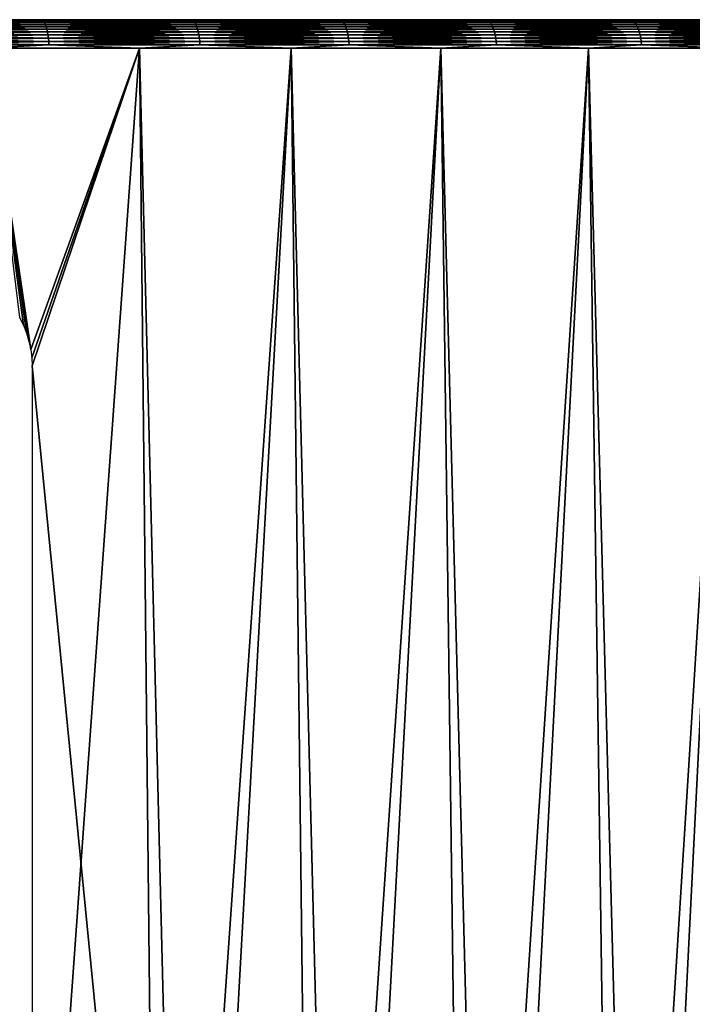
# Model space of a CAD drawing. Header units: millimetres. Extents: x -46 to 46, y -9 to 3208.
# Tile 310 of 401: x 12.38 to 19.21, y 1 to 11. Entities that reach past the tile are written whole.
import ezdxf

# ---------------------------------------------------------------- set-up
doc = ezdxf.new("R2010")
doc.units = ezdxf.units.MM
doc.header["$LTSCALE"] = 65.185185
for name, color, linetype in [('3', 7, 'CONTINUOUS'), ('4', 7, 'CONTINUOUS'), ('5', 7, 'CONTINUOUS'), ('6', 7, 'CONTINUOUS')]:
    doc.layers.add(name, color=color, linetype=linetype)

msp = doc.modelspace()

# ---------------------------------------------------------------- linework, layer by layer
at = {"layer": '3', "color": 7, "linetype": 'CONTINUOUS'}
for points in [[(13.599, 10.71, -42.906), (12.221, -8.483, -44.015), (12.041, 10.71, -43.369), (13.599, 10.71, -42.906)], [(13.802, -8.483, -43.545), (12.221, -8.483, -44.015), (13.599, 10.71, -42.906), (13.802, -8.483, -43.545)], [(15.14, 10.71, -42.388), (13.802, -8.483, -43.545), (13.599, 10.71, -42.906), (15.14, 10.71, -42.388)], [(15.365, -8.483, -43.019), (13.802, -8.483, -43.545), (15.14, 10.71, -42.388), (15.365, -8.483, -43.019)], [(16.66, 10.71, -41.813), (15.365, -8.483, -43.019), (15.14, 10.71, -42.388), (16.66, 10.71, -41.813)], [(16.908, -8.483, -42.436), (15.365, -8.483, -43.019), (16.66, 10.71, -41.813), (16.908, -8.483, -42.436)], [(18.159, 10.71, -41.185), (16.908, -8.483, -42.436), (16.66, 10.71, -41.813), (18.159, 10.71, -41.185)], [(18.429, -8.483, -41.798), (16.908, -8.483, -42.436), (18.159, 10.71, -41.185), (18.429, -8.483, -41.798)], [(19.634, 10.71, -40.502), (18.429, -8.483, -41.798), (18.159, 10.71, -41.185), (19.634, 10.71, -40.502)], [(19.926, -8.483, -41.105), (18.429, -8.483, -41.798), (19.634, 10.71, -40.502), (19.926, -8.483, -41.105)]]:
    msp.add_3dface(points, dxfattribs=at)
at = {"layer": '4', "color": 7, "linetype": 'CONTINUOUS'}
for points in [[(13.599, 10.71, 42.906), (12.041, 10.71, 43.369), (12.495, 7.652, 43.352), (13.599, 10.71, 42.906)], [(12.495, 7.652, 43.352), (12.041, 10.71, 43.369), (12.477, 7.736, 43.354), (12.495, 7.652, 43.352)], [(12.477, 7.736, 43.354), (12.041, 10.71, 43.369), (12.452, 7.819, 43.359), (12.477, 7.736, 43.354)], [(12.452, 7.819, 43.359), (12.041, 10.71, 43.369), (12.42, 7.898, 43.365), (12.452, 7.819, 43.359)], [(12.42, 7.898, 43.365), (12.041, 10.71, 43.369), (12.381, 7.975, 43.373), (12.42, 7.898, 43.365)], [(12.506, 7.567, 43.352), (13.599, 10.71, 42.906), (12.495, 7.652, 43.352), (12.506, 7.567, 43.352)], [(12.509, 7.483, 43.354), (13.599, 10.71, 42.906), (12.506, 7.567, 43.352), (12.509, 7.483, 43.354)], [(14.077, -8.483, 43.457), (13.599, 10.71, 42.906), (12.509, 7.483, 43.354), (14.077, -8.483, 43.457)], [(15.14, 10.71, 42.388), (13.599, 10.71, 42.906), (14.077, -8.483, 43.457), (15.14, 10.71, 42.388)], [(15.629, -8.483, 42.924), (15.14, 10.71, 42.388), (14.077, -8.483, 43.457), (15.629, -8.483, 42.924)], [(16.66, 10.71, 41.813), (15.14, 10.71, 42.388), (15.629, -8.483, 42.924), (16.66, 10.71, 41.813)], [(17.16, -8.483, 42.335), (16.66, 10.71, 41.813), (15.629, -8.483, 42.924), (17.16, -8.483, 42.335)], [(18.159, 10.71, 41.185), (16.66, 10.71, 41.813), (17.16, -8.483, 42.335), (18.159, 10.71, 41.185)], [(18.67, -8.483, 41.691), (18.159, 10.71, 41.185), (17.16, -8.483, 42.335), (18.67, -8.483, 41.691)], [(19.634, 10.71, 40.502), (18.159, 10.71, 41.185), (18.67, -8.483, 41.691), (19.634, 10.71, 40.502)], [(20.155, -8.483, 40.993), (19.634, 10.71, 40.502), (18.67, -8.483, 41.691), (20.155, -8.483, 40.993)], [(12.508, -0.724, 43.653), (14.077, -8.483, 43.457), (12.509, 7.483, 43.354), (12.508, -0.724, 43.653)]]:
    msp.add_3dface(points, dxfattribs=at)
at = {"layer": '5', "color": 7, "linetype": 'CONTINUOUS'}
for points in [[(12.606, 10.998, 42.933), (11.961, 11, 43.081), (11.066, 10.998, 43.355), (12.606, 10.998, 42.933)], [(13.509, 11, 42.621), (11.961, 11, 43.081), (12.606, 10.998, 42.933), (13.509, 11, 42.621)], [(14.131, 10.998, 42.455), (13.509, 11, 42.621), (12.606, 10.998, 42.933), (14.131, 10.998, 42.455)], [(15.039, 11, 42.105), (13.509, 11, 42.621), (14.131, 10.998, 42.455), (15.039, 11, 42.105)], [(15.637, 10.998, 41.924), (15.039, 11, 42.105), (14.131, 10.998, 42.455), (15.637, 10.998, 41.924)], [(16.549, 11, 41.535), (15.039, 11, 42.105), (15.637, 10.998, 41.924), (16.549, 11, 41.535)], [(17.123, 10.998, 41.339), (16.549, 11, 41.535), (15.637, 10.998, 41.924), (17.123, 10.998, 41.339)], [(18.038, 11, 40.91), (16.549, 11, 41.535), (17.123, 10.998, 41.339), (18.038, 11, 40.91)], [(18.588, 10.998, 40.702), (18.038, 11, 40.91), (17.123, 10.998, 41.339), (18.588, 10.998, 40.702)], [(19.503, 11, 40.232), (18.038, 11, 40.91), (18.588, 10.998, 40.702), (19.503, 11, 40.232)], [(20.029, 10.998, 40.012), (19.503, 11, 40.232), (18.588, 10.998, 40.702), (20.029, 10.998, 40.012)], [(12.606, 10.998, 42.933), (11.066, 10.998, 43.355), (12.616, 10.992, 42.966), (12.606, 10.998, 42.933)], [(12.616, 10.992, 42.966), (11.066, 10.998, 43.355), (11.074, 10.992, 43.389), (12.616, 10.992, 42.966)], [(12.616, 10.992, 42.966), (11.074, 10.992, 43.389), (12.626, 10.981, 42.999), (12.616, 10.992, 42.966)], [(12.626, 10.981, 42.999), (11.074, 10.992, 43.389), (11.083, 10.981, 43.422), (12.626, 10.981, 42.999)], [(12.626, 10.981, 42.999), (11.083, 10.981, 43.422), (12.635, 10.967, 43.03), (12.626, 10.981, 42.999)], [(12.635, 10.967, 43.03), (11.083, 10.981, 43.422), (11.091, 10.967, 43.454), (12.635, 10.967, 43.03)], [(12.635, 10.967, 43.03), (11.091, 10.967, 43.454), (12.643, 10.949, 43.059), (12.635, 10.967, 43.03)], [(12.643, 10.949, 43.059), (11.091, 10.967, 43.454), (11.098, 10.949, 43.483), (12.643, 10.949, 43.059)], [(12.643, 10.949, 43.059), (11.098, 10.949, 43.483), (12.651, 10.928, 43.086), (12.643, 10.949, 43.059)], [(12.651, 10.928, 43.086), (11.098, 10.949, 43.483), (11.105, 10.928, 43.511), (12.651, 10.928, 43.086)], [(12.651, 10.928, 43.086), (11.105, 10.928, 43.511), (12.659, 10.903, 43.111), (12.651, 10.928, 43.086)], [(12.659, 10.903, 43.111), (11.105, 10.928, 43.511), (11.112, 10.903, 43.535), (12.659, 10.903, 43.111)], [(12.659, 10.903, 43.111), (11.112, 10.903, 43.535), (12.665, 10.876, 43.132), (12.659, 10.903, 43.111)], [(12.665, 10.876, 43.132), (11.112, 10.903, 43.535), (11.117, 10.876, 43.557), (12.665, 10.876, 43.132)], [(14.131, 10.998, 42.455), (12.606, 10.998, 42.933), (14.142, 10.992, 42.489), (14.131, 10.998, 42.455)], [(14.142, 10.992, 42.489), (12.606, 10.998, 42.933), (12.616, 10.992, 42.966), (14.142, 10.992, 42.489)], [(14.142, 10.992, 42.489), (12.616, 10.992, 42.966), (14.152, 10.981, 42.521), (14.142, 10.992, 42.489)], [(14.152, 10.981, 42.521), (12.616, 10.992, 42.966), (12.626, 10.981, 42.999), (14.152, 10.981, 42.521)], [(14.152, 10.981, 42.521), (12.626, 10.981, 42.999), (14.163, 10.967, 42.552), (14.152, 10.981, 42.521)], [(14.163, 10.967, 42.552), (12.626, 10.981, 42.999), (12.635, 10.967, 43.03), (14.163, 10.967, 42.552)], [(14.163, 10.967, 42.552), (12.635, 10.967, 43.03), (14.172, 10.949, 42.581), (14.163, 10.967, 42.552)], [(14.172, 10.949, 42.581), (12.635, 10.967, 43.03), (12.643, 10.949, 43.059), (14.172, 10.949, 42.581)], [(14.172, 10.949, 42.581), (12.643, 10.949, 43.059), (14.181, 10.928, 42.607), (14.172, 10.949, 42.581)], [(14.181, 10.928, 42.607), (12.643, 10.949, 43.059), (12.651, 10.928, 43.086), (14.181, 10.928, 42.607)], [(14.181, 10.928, 42.607), (12.651, 10.928, 43.086), (14.189, 10.903, 42.632), (14.181, 10.928, 42.607)], [(14.189, 10.903, 42.632), (12.651, 10.928, 43.086), (12.659, 10.903, 43.111), (14.189, 10.903, 42.632)], [(14.189, 10.903, 42.632), (12.659, 10.903, 43.111), (14.196, 10.876, 42.653), (14.189, 10.903, 42.632)], [(14.196, 10.876, 42.653), (12.659, 10.903, 43.111), (12.665, 10.876, 43.132), (14.196, 10.876, 42.653)], [(15.637, 10.998, 41.924), (14.131, 10.998, 42.455), (15.649, 10.992, 41.957), (15.637, 10.998, 41.924)], [(15.649, 10.992, 41.957), (14.131, 10.998, 42.455), (14.142, 10.992, 42.489), (15.649, 10.992, 41.957)], [(15.649, 10.992, 41.957), (14.142, 10.992, 42.489), (15.661, 10.981, 41.989), (15.649, 10.992, 41.957)], [(15.661, 10.981, 41.989), (14.142, 10.992, 42.489), (14.152, 10.981, 42.521), (15.661, 10.981, 41.989)], [(15.661, 10.981, 41.989), (14.152, 10.981, 42.521), (15.672, 10.967, 42.019), (15.661, 10.981, 41.989)], [(15.672, 10.967, 42.019), (14.152, 10.981, 42.521), (14.163, 10.967, 42.552), (15.672, 10.967, 42.019)], [(15.672, 10.967, 42.019), (14.163, 10.967, 42.552), (15.683, 10.949, 42.048), (15.672, 10.967, 42.019)], [(15.683, 10.949, 42.048), (14.163, 10.967, 42.552), (14.172, 10.949, 42.581), (15.683, 10.949, 42.048)], [(15.683, 10.949, 42.048), (14.172, 10.949, 42.581), (15.693, 10.928, 42.074), (15.683, 10.949, 42.048)], [(15.693, 10.928, 42.074), (14.172, 10.949, 42.581), (14.181, 10.928, 42.607), (15.693, 10.928, 42.074)], [(15.693, 10.928, 42.074), (14.181, 10.928, 42.607), (15.702, 10.903, 42.098), (15.693, 10.928, 42.074)], [(15.702, 10.903, 42.098), (14.181, 10.928, 42.607), (14.189, 10.903, 42.632), (15.702, 10.903, 42.098)], [(15.702, 10.903, 42.098), (14.189, 10.903, 42.632), (15.71, 10.876, 42.119), (15.702, 10.903, 42.098)], [(15.71, 10.876, 42.119), (14.189, 10.903, 42.632), (14.196, 10.876, 42.653), (15.71, 10.876, 42.119)], [(17.123, 10.998, 41.339), (15.637, 10.998, 41.924), (17.137, 10.992, 41.371), (17.123, 10.998, 41.339)], [(17.137, 10.992, 41.371), (15.637, 10.998, 41.924), (15.649, 10.992, 41.957), (17.137, 10.992, 41.371)], [(17.137, 10.992, 41.371), (15.649, 10.992, 41.957), (17.15, 10.981, 41.403), (17.137, 10.992, 41.371)], [(17.15, 10.981, 41.403), (15.649, 10.992, 41.957), (15.661, 10.981, 41.989), (17.15, 10.981, 41.403)], [(17.15, 10.981, 41.403), (15.661, 10.981, 41.989), (17.162, 10.967, 41.433), (17.15, 10.981, 41.403)], [(17.162, 10.967, 41.433), (15.661, 10.981, 41.989), (15.672, 10.967, 42.019), (17.162, 10.967, 41.433)], [(17.162, 10.967, 41.433), (15.672, 10.967, 42.019), (17.174, 10.949, 41.461), (17.162, 10.967, 41.433)], [(17.174, 10.949, 41.461), (15.672, 10.967, 42.019), (15.683, 10.949, 42.048), (17.174, 10.949, 41.461)], [(17.174, 10.949, 41.461), (15.683, 10.949, 42.048), (17.185, 10.928, 41.487), (17.174, 10.949, 41.461)], [(17.185, 10.928, 41.487), (15.683, 10.949, 42.048), (15.693, 10.928, 42.074), (17.185, 10.928, 41.487)], [(17.185, 10.928, 41.487), (15.693, 10.928, 42.074), (17.194, 10.903, 41.511), (17.185, 10.928, 41.487)], [(17.194, 10.903, 41.511), (15.693, 10.928, 42.074), (15.702, 10.903, 42.098), (17.194, 10.903, 41.511)], [(17.194, 10.903, 41.511), (15.702, 10.903, 42.098), (17.203, 10.876, 41.532), (17.194, 10.903, 41.511)], [(17.203, 10.876, 41.532), (15.702, 10.903, 42.098), (15.71, 10.876, 42.119), (17.203, 10.876, 41.532)], [(18.588, 10.998, 40.702), (17.123, 10.998, 41.339), (18.602, 10.992, 40.733), (18.588, 10.998, 40.702)], [(18.602, 10.992, 40.733), (17.123, 10.998, 41.339), (17.137, 10.992, 41.371), (18.602, 10.992, 40.733)], [(18.602, 10.992, 40.733), (17.137, 10.992, 41.371), (18.616, 10.981, 40.764), (18.602, 10.992, 40.733)], [(18.616, 10.981, 40.764), (17.137, 10.992, 41.371), (17.15, 10.981, 41.403), (18.616, 10.981, 40.764)], [(18.616, 10.981, 40.764), (17.15, 10.981, 41.403), (18.63, 10.967, 40.794), (18.616, 10.981, 40.764)], [(18.63, 10.967, 40.794), (17.15, 10.981, 41.403), (17.162, 10.967, 41.433), (18.63, 10.967, 40.794)], [(18.63, 10.967, 40.794), (17.162, 10.967, 41.433), (18.643, 10.949, 40.822), (18.63, 10.967, 40.794)], [(18.643, 10.949, 40.822), (17.162, 10.967, 41.433), (17.174, 10.949, 41.461), (18.643, 10.949, 40.822)], [(18.643, 10.949, 40.822), (17.174, 10.949, 41.461), (18.654, 10.928, 40.847), (18.643, 10.949, 40.822)], [(18.654, 10.928, 40.847), (17.174, 10.949, 41.461), (17.185, 10.928, 41.487), (18.654, 10.928, 40.847)], [(18.654, 10.928, 40.847), (17.185, 10.928, 41.487), (18.665, 10.903, 40.871), (18.654, 10.928, 40.847)], [(18.665, 10.903, 40.871), (17.185, 10.928, 41.487), (17.194, 10.903, 41.511), (18.665, 10.903, 40.871)], [(18.665, 10.903, 40.871), (17.194, 10.903, 41.511), (18.674, 10.876, 40.891), (18.665, 10.903, 40.871)], [(18.674, 10.876, 40.891), (17.194, 10.903, 41.511), (17.203, 10.876, 41.532), (18.674, 10.876, 40.891)], [(20.029, 10.998, 40.012), (18.588, 10.998, 40.702), (20.044, 10.992, 40.044), (20.029, 10.998, 40.012)], [(20.044, 10.992, 40.044), (18.588, 10.998, 40.702), (18.602, 10.992, 40.733), (20.044, 10.992, 40.044)], [(20.044, 10.992, 40.044), (18.602, 10.992, 40.733), (20.06, 10.981, 40.074), (20.044, 10.992, 40.044)], [(20.06, 10.981, 40.074), (18.602, 10.992, 40.733), (18.616, 10.981, 40.764), (20.06, 10.981, 40.074)], [(20.06, 10.981, 40.074), (18.616, 10.981, 40.764), (20.074, 10.967, 40.103), (20.06, 10.981, 40.074)], [(20.074, 10.967, 40.103), (18.616, 10.981, 40.764), (18.63, 10.967, 40.794), (20.074, 10.967, 40.103)], [(20.074, 10.967, 40.103), (18.63, 10.967, 40.794), (20.088, 10.949, 40.13), (20.074, 10.967, 40.103)], [(20.088, 10.949, 40.13), (18.63, 10.967, 40.794), (18.643, 10.949, 40.822), (20.088, 10.949, 40.13)], [(20.088, 10.949, 40.13), (18.643, 10.949, 40.822), (20.1, 10.928, 40.156), (20.088, 10.949, 40.13)], [(20.1, 10.928, 40.156), (18.643, 10.949, 40.822), (18.654, 10.928, 40.847), (20.1, 10.928, 40.156)], [(20.1, 10.928, 40.156), (18.654, 10.928, 40.847), (20.112, 10.903, 40.178), (20.1, 10.928, 40.156)], [(20.112, 10.903, 40.178), (18.654, 10.928, 40.847), (18.665, 10.903, 40.871), (20.112, 10.903, 40.178)], [(20.112, 10.903, 40.178), (18.665, 10.903, 40.871), (20.122, 10.876, 40.198), (20.112, 10.903, 40.178)], [(20.122, 10.876, 40.198), (18.665, 10.903, 40.871), (18.674, 10.876, 40.891), (20.122, 10.876, 40.198)], [(12.665, 10.876, 43.132), (11.117, 10.876, 43.557), (12.67, 10.846, 43.151), (12.665, 10.876, 43.132)], [(12.67, 10.846, 43.151), (11.117, 10.876, 43.557), (11.122, 10.846, 43.575), (12.67, 10.846, 43.151)], [(12.67, 10.846, 43.151), (11.122, 10.846, 43.575), (12.675, 10.814, 43.165), (12.67, 10.846, 43.151)], [(12.675, 10.814, 43.165), (11.122, 10.846, 43.575), (11.126, 10.814, 43.59), (12.675, 10.814, 43.165)], [(12.675, 10.814, 43.165), (11.126, 10.814, 43.59), (12.678, 10.78, 43.177), (12.675, 10.814, 43.165)], [(12.678, 10.78, 43.177), (11.126, 10.814, 43.59), (11.129, 10.78, 43.602), (12.678, 10.78, 43.177)], [(14.196, 10.876, 42.653), (12.665, 10.876, 43.132), (14.202, 10.846, 42.671), (14.196, 10.876, 42.653)], [(14.202, 10.846, 42.671), (12.665, 10.876, 43.132), (12.67, 10.846, 43.151), (14.202, 10.846, 42.671)], [(14.202, 10.846, 42.671), (12.67, 10.846, 43.151), (14.207, 10.814, 42.686), (14.202, 10.846, 42.671)], [(14.207, 10.814, 42.686), (12.67, 10.846, 43.151), (12.675, 10.814, 43.165), (14.207, 10.814, 42.686)], [(14.207, 10.814, 42.686), (12.675, 10.814, 43.165), (14.211, 10.78, 42.697), (14.207, 10.814, 42.686)], [(14.211, 10.78, 42.697), (12.675, 10.814, 43.165), (12.678, 10.78, 43.177), (14.211, 10.78, 42.697)], [(15.71, 10.876, 42.119), (14.196, 10.876, 42.653), (15.716, 10.846, 42.137), (15.71, 10.876, 42.119)], [(15.716, 10.846, 42.137), (14.196, 10.876, 42.653), (14.202, 10.846, 42.671), (15.716, 10.846, 42.137)], [(15.716, 10.846, 42.137), (14.202, 10.846, 42.671), (15.722, 10.814, 42.151), (15.716, 10.846, 42.137)], [(15.722, 10.814, 42.151), (14.202, 10.846, 42.671), (14.207, 10.814, 42.686), (15.722, 10.814, 42.151)], [(15.722, 10.814, 42.151), (14.207, 10.814, 42.686), (15.726, 10.78, 42.162), (15.722, 10.814, 42.151)], [(15.726, 10.78, 42.162), (14.207, 10.814, 42.686), (14.211, 10.78, 42.697), (15.726, 10.78, 42.162)], [(17.203, 10.876, 41.532), (15.71, 10.876, 42.119), (17.21, 10.846, 41.549), (17.203, 10.876, 41.532)], [(17.21, 10.846, 41.549), (15.71, 10.876, 42.119), (15.716, 10.846, 42.137), (17.21, 10.846, 41.549)], [(17.21, 10.846, 41.549), (15.716, 10.846, 42.137), (17.216, 10.814, 41.563), (17.21, 10.846, 41.549)], [(17.216, 10.814, 41.563), (15.716, 10.846, 42.137), (15.722, 10.814, 42.151), (17.216, 10.814, 41.563)], [(17.216, 10.814, 41.563), (15.722, 10.814, 42.151), (17.22, 10.78, 41.574), (17.216, 10.814, 41.563)], [(17.22, 10.78, 41.574), (15.722, 10.814, 42.151), (15.726, 10.78, 42.162), (17.22, 10.78, 41.574)], [(18.674, 10.876, 40.891), (17.203, 10.876, 41.532), (18.682, 10.846, 40.908), (18.674, 10.876, 40.891)], [(18.682, 10.846, 40.908), (17.203, 10.876, 41.532), (17.21, 10.846, 41.549), (18.682, 10.846, 40.908)], [(18.682, 10.846, 40.908), (17.21, 10.846, 41.549), (18.689, 10.814, 40.922), (18.682, 10.846, 40.908)], [(18.689, 10.814, 40.922), (17.21, 10.846, 41.549), (17.216, 10.814, 41.563), (18.689, 10.814, 40.922)], [(18.689, 10.814, 40.922), (17.216, 10.814, 41.563), (18.693, 10.78, 40.933), (18.689, 10.814, 40.922)], [(18.693, 10.78, 40.933), (17.216, 10.814, 41.563), (17.22, 10.78, 41.574), (18.693, 10.78, 40.933)], [(20.122, 10.876, 40.198), (18.674, 10.876, 40.891), (20.13, 10.846, 40.215), (20.122, 10.876, 40.198)], [(20.13, 10.846, 40.215), (18.674, 10.876, 40.891), (18.682, 10.846, 40.908), (20.13, 10.846, 40.215)], [(20.13, 10.846, 40.215), (18.682, 10.846, 40.908), (20.137, 10.814, 40.229), (20.13, 10.846, 40.215)], [(20.137, 10.814, 40.229), (18.682, 10.846, 40.908), (18.689, 10.814, 40.922), (20.137, 10.814, 40.229)], [(20.137, 10.814, 40.229), (18.689, 10.814, 40.922), (20.142, 10.78, 40.24), (20.137, 10.814, 40.229)], [(20.142, 10.78, 40.24), (18.689, 10.814, 40.922), (18.693, 10.78, 40.933), (20.142, 10.78, 40.24)], [(12.678, 10.78, 43.177), (11.129, 10.78, 43.602), (12.68, 10.746, 43.184), (12.678, 10.78, 43.177)], [(12.68, 10.746, 43.184), (11.129, 10.78, 43.602), (11.13, 10.746, 43.609), (12.68, 10.746, 43.184)], [(12.041, 10.71, 43.369), (12.68, 10.746, 43.184), (11.13, 10.746, 43.609), (12.041, 10.71, 43.369)], [(12.041, 10.71, 43.369), (13.599, 10.71, 42.906), (12.68, 10.746, 43.184), (12.041, 10.71, 43.369)], [(14.211, 10.78, 42.697), (12.678, 10.78, 43.177), (14.213, 10.746, 42.704), (14.211, 10.78, 42.697)], [(14.213, 10.746, 42.704), (12.678, 10.78, 43.177), (12.68, 10.746, 43.184), (14.213, 10.746, 42.704)], [(13.599, 10.71, 42.906), (14.213, 10.746, 42.704), (12.68, 10.746, 43.184), (13.599, 10.71, 42.906)], [(13.599, 10.71, 42.906), (15.14, 10.71, 42.388), (14.213, 10.746, 42.704), (13.599, 10.71, 42.906)], [(15.726, 10.78, 42.162), (14.211, 10.78, 42.697), (15.728, 10.746, 42.169), (15.726, 10.78, 42.162)], [(15.728, 10.746, 42.169), (14.211, 10.78, 42.697), (14.213, 10.746, 42.704), (15.728, 10.746, 42.169)], [(15.14, 10.71, 42.388), (15.728, 10.746, 42.169), (14.213, 10.746, 42.704), (15.14, 10.71, 42.388)], [(15.14, 10.71, 42.388), (16.66, 10.71, 41.813), (15.728, 10.746, 42.169), (15.14, 10.71, 42.388)], [(17.22, 10.78, 41.574), (15.726, 10.78, 42.162), (17.223, 10.746, 41.581), (17.22, 10.78, 41.574)], [(17.223, 10.746, 41.581), (15.726, 10.78, 42.162), (15.728, 10.746, 42.169), (17.223, 10.746, 41.581)], [(16.66, 10.71, 41.813), (17.223, 10.746, 41.581), (15.728, 10.746, 42.169), (16.66, 10.71, 41.813)], [(16.66, 10.71, 41.813), (18.159, 10.71, 41.185), (17.223, 10.746, 41.581), (16.66, 10.71, 41.813)], [(18.693, 10.78, 40.933), (17.22, 10.78, 41.574), (18.696, 10.746, 40.94), (18.693, 10.78, 40.933)], [(18.696, 10.746, 40.94), (17.22, 10.78, 41.574), (17.223, 10.746, 41.581), (18.696, 10.746, 40.94)], [(18.159, 10.71, 41.185), (18.696, 10.746, 40.94), (17.223, 10.746, 41.581), (18.159, 10.71, 41.185)], [(18.159, 10.71, 41.185), (19.634, 10.71, 40.502), (18.696, 10.746, 40.94), (18.159, 10.71, 41.185)], [(20.142, 10.78, 40.24), (18.693, 10.78, 40.933), (20.146, 10.746, 40.246), (20.142, 10.78, 40.24)], [(20.146, 10.746, 40.246), (18.693, 10.78, 40.933), (18.696, 10.746, 40.94), (20.146, 10.746, 40.246)], [(19.634, 10.71, 40.502), (20.146, 10.746, 40.246), (18.696, 10.746, 40.94), (19.634, 10.71, 40.502)]]:
    msp.add_3dface(points, dxfattribs=at)
at = {"layer": '6', "color": 7, "linetype": 'CONTINUOUS'}
for points in [[(11.066, 10.998, -43.355), (11.961, 11, -43.081), (12.606, 10.998, -42.933), (11.066, 10.998, -43.355)], [(11.961, 11, -43.081), (13.509, 11, -42.621), (12.606, 10.998, -42.933), (11.961, 11, -43.081)], [(12.606, 10.998, -42.933), (13.509, 11, -42.621), (14.131, 10.998, -42.455), (12.606, 10.998, -42.933)], [(13.509, 11, -42.621), (15.039, 11, -42.105), (14.131, 10.998, -42.455), (13.509, 11, -42.621)], [(14.131, 10.998, -42.455), (15.039, 11, -42.105), (15.637, 10.998, -41.924), (14.131, 10.998, -42.455)], [(15.039, 11, -42.105), (16.549, 11, -41.535), (15.637, 10.998, -41.924), (15.039, 11, -42.105)], [(15.637, 10.998, -41.924), (16.549, 11, -41.535), (17.123, 10.998, -41.339), (15.637, 10.998, -41.924)], [(16.549, 11, -41.535), (18.038, 11, -40.91), (17.123, 10.998, -41.339), (16.549, 11, -41.535)], [(17.123, 10.998, -41.339), (18.038, 11, -40.91), (18.588, 10.998, -40.702), (17.123, 10.998, -41.339)], [(18.038, 11, -40.91), (19.503, 11, -40.232), (18.588, 10.998, -40.702), (18.038, 11, -40.91)], [(18.588, 10.998, -40.702), (19.503, 11, -40.232), (20.029, 10.998, -40.012), (18.588, 10.998, -40.702)], [(11.066, 10.998, -43.355), (12.606, 10.998, -42.933), (11.074, 10.992, -43.389), (11.066, 10.998, -43.355)], [(11.074, 10.992, -43.389), (12.606, 10.998, -42.933), (12.616, 10.992, -42.966), (11.074, 10.992, -43.389)], [(11.074, 10.992, -43.389), (12.616, 10.992, -42.966), (11.083, 10.981, -43.422), (11.074, 10.992, -43.389)], [(11.083, 10.981, -43.422), (12.616, 10.992, -42.966), (12.626, 10.981, -42.999), (11.083, 10.981, -43.422)], [(11.083, 10.981, -43.422), (12.626, 10.981, -42.999), (11.091, 10.967, -43.454), (11.083, 10.981, -43.422)], [(11.091, 10.967, -43.454), (12.626, 10.981, -42.999), (12.635, 10.967, -43.03), (11.091, 10.967, -43.454)], [(11.091, 10.967, -43.454), (12.635, 10.967, -43.03), (11.098, 10.949, -43.483), (11.091, 10.967, -43.454)], [(11.098, 10.949, -43.483), (12.635, 10.967, -43.03), (12.643, 10.949, -43.059), (11.098, 10.949, -43.483)], [(11.098, 10.949, -43.483), (12.643, 10.949, -43.059), (11.105, 10.928, -43.511), (11.098, 10.949, -43.483)], [(11.105, 10.928, -43.511), (12.643, 10.949, -43.059), (12.651, 10.928, -43.086), (11.105, 10.928, -43.511)], [(11.105, 10.928, -43.511), (12.651, 10.928, -43.086), (11.112, 10.903, -43.535), (11.105, 10.928, -43.511)], [(11.112, 10.903, -43.535), (12.651, 10.928, -43.086), (12.659, 10.903, -43.111), (11.112, 10.903, -43.535)], [(11.112, 10.903, -43.535), (12.659, 10.903, -43.111), (11.117, 10.876, -43.557), (11.112, 10.903, -43.535)], [(11.117, 10.876, -43.557), (12.659, 10.903, -43.111), (12.665, 10.876, -43.132), (11.117, 10.876, -43.557)], [(12.606, 10.998, -42.933), (14.131, 10.998, -42.455), (12.616, 10.992, -42.966), (12.606, 10.998, -42.933)], [(12.616, 10.992, -42.966), (14.131, 10.998, -42.455), (14.142, 10.992, -42.489), (12.616, 10.992, -42.966)], [(12.616, 10.992, -42.966), (14.142, 10.992, -42.489), (12.626, 10.981, -42.999), (12.616, 10.992, -42.966)], [(12.626, 10.981, -42.999), (14.142, 10.992, -42.489), (14.152, 10.981, -42.521), (12.626, 10.981, -42.999)], [(12.626, 10.981, -42.999), (14.152, 10.981, -42.521), (12.635, 10.967, -43.03), (12.626, 10.981, -42.999)], [(12.635, 10.967, -43.03), (14.152, 10.981, -42.521), (14.163, 10.967, -42.552), (12.635, 10.967, -43.03)], [(12.635, 10.967, -43.03), (14.163, 10.967, -42.552), (12.643, 10.949, -43.059), (12.635, 10.967, -43.03)], [(12.643, 10.949, -43.059), (14.163, 10.967, -42.552), (14.172, 10.949, -42.581), (12.643, 10.949, -43.059)], [(12.643, 10.949, -43.059), (14.172, 10.949, -42.581), (12.651, 10.928, -43.086), (12.643, 10.949, -43.059)], [(12.651, 10.928, -43.086), (14.172, 10.949, -42.581), (14.181, 10.928, -42.607), (12.651, 10.928, -43.086)], [(12.651, 10.928, -43.086), (14.181, 10.928, -42.607), (12.659, 10.903, -43.111), (12.651, 10.928, -43.086)], [(12.659, 10.903, -43.111), (14.181, 10.928, -42.607), (14.189, 10.903, -42.632), (12.659, 10.903, -43.111)], [(12.659, 10.903, -43.111), (14.189, 10.903, -42.632), (12.665, 10.876, -43.132), (12.659, 10.903, -43.111)], [(12.665, 10.876, -43.132), (14.189, 10.903, -42.632), (14.196, 10.876, -42.653), (12.665, 10.876, -43.132)], [(14.131, 10.998, -42.455), (15.637, 10.998, -41.924), (14.142, 10.992, -42.489), (14.131, 10.998, -42.455)], [(14.142, 10.992, -42.489), (15.637, 10.998, -41.924), (15.649, 10.992, -41.957), (14.142, 10.992, -42.489)], [(14.142, 10.992, -42.489), (15.649, 10.992, -41.957), (14.152, 10.981, -42.521), (14.142, 10.992, -42.489)], [(14.152, 10.981, -42.521), (15.649, 10.992, -41.957), (15.661, 10.981, -41.989), (14.152, 10.981, -42.521)], [(14.152, 10.981, -42.521), (15.661, 10.981, -41.989), (14.163, 10.967, -42.552), (14.152, 10.981, -42.521)], [(14.163, 10.967, -42.552), (15.661, 10.981, -41.989), (15.672, 10.967, -42.019), (14.163, 10.967, -42.552)], [(14.163, 10.967, -42.552), (15.672, 10.967, -42.019), (14.172, 10.949, -42.581), (14.163, 10.967, -42.552)], [(14.172, 10.949, -42.581), (15.672, 10.967, -42.019), (15.683, 10.949, -42.048), (14.172, 10.949, -42.581)], [(14.172, 10.949, -42.581), (15.683, 10.949, -42.048), (14.181, 10.928, -42.607), (14.172, 10.949, -42.581)], [(14.181, 10.928, -42.607), (15.683, 10.949, -42.048), (15.693, 10.928, -42.074), (14.181, 10.928, -42.607)], [(14.181, 10.928, -42.607), (15.693, 10.928, -42.074), (14.189, 10.903, -42.632), (14.181, 10.928, -42.607)], [(14.189, 10.903, -42.632), (15.693, 10.928, -42.074), (15.702, 10.903, -42.098), (14.189, 10.903, -42.632)], [(14.189, 10.903, -42.632), (15.702, 10.903, -42.098), (14.196, 10.876, -42.653), (14.189, 10.903, -42.632)], [(14.196, 10.876, -42.653), (15.702, 10.903, -42.098), (15.71, 10.876, -42.119), (14.196, 10.876, -42.653)], [(15.637, 10.998, -41.924), (17.123, 10.998, -41.339), (15.649, 10.992, -41.957), (15.637, 10.998, -41.924)], [(15.649, 10.992, -41.957), (17.123, 10.998, -41.339), (17.137, 10.992, -41.371), (15.649, 10.992, -41.957)], [(15.649, 10.992, -41.957), (17.137, 10.992, -41.371), (15.661, 10.981, -41.989), (15.649, 10.992, -41.957)], [(15.661, 10.981, -41.989), (17.137, 10.992, -41.371), (17.15, 10.981, -41.403), (15.661, 10.981, -41.989)], [(15.661, 10.981, -41.989), (17.15, 10.981, -41.403), (15.672, 10.967, -42.019), (15.661, 10.981, -41.989)], [(15.672, 10.967, -42.019), (17.15, 10.981, -41.403), (17.162, 10.967, -41.433), (15.672, 10.967, -42.019)], [(15.672, 10.967, -42.019), (17.162, 10.967, -41.433), (15.683, 10.949, -42.048), (15.672, 10.967, -42.019)], [(15.683, 10.949, -42.048), (17.162, 10.967, -41.433), (17.174, 10.949, -41.461), (15.683, 10.949, -42.048)], [(15.683, 10.949, -42.048), (17.174, 10.949, -41.461), (15.693, 10.928, -42.074), (15.683, 10.949, -42.048)], [(15.693, 10.928, -42.074), (17.174, 10.949, -41.461), (17.185, 10.928, -41.487), (15.693, 10.928, -42.074)], [(15.693, 10.928, -42.074), (17.185, 10.928, -41.487), (15.702, 10.903, -42.098), (15.693, 10.928, -42.074)], [(15.702, 10.903, -42.098), (17.185, 10.928, -41.487), (17.194, 10.903, -41.511), (15.702, 10.903, -42.098)], [(15.702, 10.903, -42.098), (17.194, 10.903, -41.511), (15.71, 10.876, -42.119), (15.702, 10.903, -42.098)], [(15.71, 10.876, -42.119), (17.194, 10.903, -41.511), (17.203, 10.876, -41.532), (15.71, 10.876, -42.119)], [(17.123, 10.998, -41.339), (18.588, 10.998, -40.702), (17.137, 10.992, -41.371), (17.123, 10.998, -41.339)], [(17.137, 10.992, -41.371), (18.588, 10.998, -40.702), (18.602, 10.992, -40.733), (17.137, 10.992, -41.371)], [(17.137, 10.992, -41.371), (18.602, 10.992, -40.733), (17.15, 10.981, -41.403), (17.137, 10.992, -41.371)], [(17.15, 10.981, -41.403), (18.602, 10.992, -40.733), (18.616, 10.981, -40.764), (17.15, 10.981, -41.403)], [(17.15, 10.981, -41.403), (18.616, 10.981, -40.764), (17.162, 10.967, -41.433), (17.15, 10.981, -41.403)], [(17.162, 10.967, -41.433), (18.616, 10.981, -40.764), (18.63, 10.967, -40.794), (17.162, 10.967, -41.433)], [(17.162, 10.967, -41.433), (18.63, 10.967, -40.794), (17.174, 10.949, -41.461), (17.162, 10.967, -41.433)], [(17.174, 10.949, -41.461), (18.63, 10.967, -40.794), (18.643, 10.949, -40.822), (17.174, 10.949, -41.461)], [(17.174, 10.949, -41.461), (18.643, 10.949, -40.822), (17.185, 10.928, -41.487), (17.174, 10.949, -41.461)], [(17.185, 10.928, -41.487), (18.643, 10.949, -40.822), (18.654, 10.928, -40.847), (17.185, 10.928, -41.487)], [(17.185, 10.928, -41.487), (18.654, 10.928, -40.847), (17.194, 10.903, -41.511), (17.185, 10.928, -41.487)], [(17.194, 10.903, -41.511), (18.654, 10.928, -40.847), (18.665, 10.903, -40.871), (17.194, 10.903, -41.511)], [(17.194, 10.903, -41.511), (18.665, 10.903, -40.871), (17.203, 10.876, -41.532), (17.194, 10.903, -41.511)], [(17.203, 10.876, -41.532), (18.665, 10.903, -40.871), (18.674, 10.876, -40.891), (17.203, 10.876, -41.532)], [(18.588, 10.998, -40.702), (20.029, 10.998, -40.012), (18.602, 10.992, -40.733), (18.588, 10.998, -40.702)], [(18.602, 10.992, -40.733), (20.029, 10.998, -40.012), (20.044, 10.992, -40.044), (18.602, 10.992, -40.733)], [(18.602, 10.992, -40.733), (20.044, 10.992, -40.044), (18.616, 10.981, -40.764), (18.602, 10.992, -40.733)], [(18.616, 10.981, -40.764), (20.044, 10.992, -40.044), (20.06, 10.981, -40.074), (18.616, 10.981, -40.764)], [(18.616, 10.981, -40.764), (20.06, 10.981, -40.074), (18.63, 10.967, -40.794), (18.616, 10.981, -40.764)], [(18.63, 10.967, -40.794), (20.06, 10.981, -40.074), (20.074, 10.967, -40.103), (18.63, 10.967, -40.794)], [(18.63, 10.967, -40.794), (20.074, 10.967, -40.103), (18.643, 10.949, -40.822), (18.63, 10.967, -40.794)], [(18.643, 10.949, -40.822), (20.074, 10.967, -40.103), (20.088, 10.949, -40.13), (18.643, 10.949, -40.822)], [(18.643, 10.949, -40.822), (20.088, 10.949, -40.13), (18.654, 10.928, -40.847), (18.643, 10.949, -40.822)], [(18.654, 10.928, -40.847), (20.088, 10.949, -40.13), (20.1, 10.928, -40.156), (18.654, 10.928, -40.847)], [(18.654, 10.928, -40.847), (20.1, 10.928, -40.156), (18.665, 10.903, -40.871), (18.654, 10.928, -40.847)], [(18.665, 10.903, -40.871), (20.1, 10.928, -40.156), (20.112, 10.903, -40.178), (18.665, 10.903, -40.871)], [(18.665, 10.903, -40.871), (20.112, 10.903, -40.178), (18.674, 10.876, -40.891), (18.665, 10.903, -40.871)], [(18.674, 10.876, -40.891), (20.112, 10.903, -40.178), (20.122, 10.876, -40.198), (18.674, 10.876, -40.891)], [(11.117, 10.876, -43.557), (12.665, 10.876, -43.132), (11.122, 10.846, -43.575), (11.117, 10.876, -43.557)], [(11.122, 10.846, -43.575), (12.665, 10.876, -43.132), (12.67, 10.846, -43.151), (11.122, 10.846, -43.575)], [(11.122, 10.846, -43.575), (12.67, 10.846, -43.151), (11.126, 10.814, -43.59), (11.122, 10.846, -43.575)], [(11.126, 10.814, -43.59), (12.67, 10.846, -43.151), (12.675, 10.814, -43.165), (11.126, 10.814, -43.59)], [(11.126, 10.814, -43.59), (12.675, 10.814, -43.165), (11.129, 10.78, -43.602), (11.126, 10.814, -43.59)], [(11.129, 10.78, -43.602), (12.675, 10.814, -43.165), (12.678, 10.78, -43.177), (11.129, 10.78, -43.602)], [(12.665, 10.876, -43.132), (14.196, 10.876, -42.653), (12.67, 10.846, -43.151), (12.665, 10.876, -43.132)], [(12.67, 10.846, -43.151), (14.196, 10.876, -42.653), (14.202, 10.846, -42.671), (12.67, 10.846, -43.151)], [(12.67, 10.846, -43.151), (14.202, 10.846, -42.671), (12.675, 10.814, -43.165), (12.67, 10.846, -43.151)], [(12.675, 10.814, -43.165), (14.202, 10.846, -42.671), (14.207, 10.814, -42.686), (12.675, 10.814, -43.165)], [(12.675, 10.814, -43.165), (14.207, 10.814, -42.686), (12.678, 10.78, -43.177), (12.675, 10.814, -43.165)], [(12.678, 10.78, -43.177), (14.207, 10.814, -42.686), (14.211, 10.78, -42.697), (12.678, 10.78, -43.177)], [(14.196, 10.876, -42.653), (15.71, 10.876, -42.119), (14.202, 10.846, -42.671), (14.196, 10.876, -42.653)], [(14.202, 10.846, -42.671), (15.71, 10.876, -42.119), (15.716, 10.846, -42.137), (14.202, 10.846, -42.671)], [(14.202, 10.846, -42.671), (15.716, 10.846, -42.137), (14.207, 10.814, -42.686), (14.202, 10.846, -42.671)], [(14.207, 10.814, -42.686), (15.716, 10.846, -42.137), (15.722, 10.814, -42.151), (14.207, 10.814, -42.686)], [(14.207, 10.814, -42.686), (15.722, 10.814, -42.151), (14.211, 10.78, -42.697), (14.207, 10.814, -42.686)], [(14.211, 10.78, -42.697), (15.722, 10.814, -42.151), (15.726, 10.78, -42.162), (14.211, 10.78, -42.697)], [(15.71, 10.876, -42.119), (17.203, 10.876, -41.532), (15.716, 10.846, -42.137), (15.71, 10.876, -42.119)], [(15.716, 10.846, -42.137), (17.203, 10.876, -41.532), (17.21, 10.846, -41.549), (15.716, 10.846, -42.137)], [(15.716, 10.846, -42.137), (17.21, 10.846, -41.549), (15.722, 10.814, -42.151), (15.716, 10.846, -42.137)], [(15.722, 10.814, -42.151), (17.21, 10.846, -41.549), (17.216, 10.814, -41.563), (15.722, 10.814, -42.151)], [(15.722, 10.814, -42.151), (17.216, 10.814, -41.563), (15.726, 10.78, -42.162), (15.722, 10.814, -42.151)], [(15.726, 10.78, -42.162), (17.216, 10.814, -41.563), (17.22, 10.78, -41.574), (15.726, 10.78, -42.162)], [(17.203, 10.876, -41.532), (18.674, 10.876, -40.891), (17.21, 10.846, -41.549), (17.203, 10.876, -41.532)], [(17.21, 10.846, -41.549), (18.674, 10.876, -40.891), (18.682, 10.846, -40.908), (17.21, 10.846, -41.549)], [(17.21, 10.846, -41.549), (18.682, 10.846, -40.908), (17.216, 10.814, -41.563), (17.21, 10.846, -41.549)], [(17.216, 10.814, -41.563), (18.682, 10.846, -40.908), (18.689, 10.814, -40.922), (17.216, 10.814, -41.563)], [(17.216, 10.814, -41.563), (18.689, 10.814, -40.922), (17.22, 10.78, -41.574), (17.216, 10.814, -41.563)], [(17.22, 10.78, -41.574), (18.689, 10.814, -40.922), (18.693, 10.78, -40.933), (17.22, 10.78, -41.574)], [(18.674, 10.876, -40.891), (20.122, 10.876, -40.198), (18.682, 10.846, -40.908), (18.674, 10.876, -40.891)], [(18.682, 10.846, -40.908), (20.122, 10.876, -40.198), (20.13, 10.846, -40.215), (18.682, 10.846, -40.908)], [(18.682, 10.846, -40.908), (20.13, 10.846, -40.215), (18.689, 10.814, -40.922), (18.682, 10.846, -40.908)], [(18.689, 10.814, -40.922), (20.13, 10.846, -40.215), (20.137, 10.814, -40.229), (18.689, 10.814, -40.922)], [(18.689, 10.814, -40.922), (20.137, 10.814, -40.229), (18.693, 10.78, -40.933), (18.689, 10.814, -40.922)], [(18.693, 10.78, -40.933), (20.137, 10.814, -40.229), (20.142, 10.78, -40.24), (18.693, 10.78, -40.933)], [(11.129, 10.78, -43.602), (12.678, 10.78, -43.177), (11.13, 10.746, -43.609), (11.129, 10.78, -43.602)], [(11.13, 10.746, -43.609), (12.678, 10.78, -43.177), (12.68, 10.746, -43.184), (11.13, 10.746, -43.609)], [(12.041, 10.71, -43.369), (11.13, 10.746, -43.609), (12.68, 10.746, -43.184), (12.041, 10.71, -43.369)], [(13.599, 10.71, -42.906), (12.041, 10.71, -43.369), (12.68, 10.746, -43.184), (13.599, 10.71, -42.906)], [(12.678, 10.78, -43.177), (14.211, 10.78, -42.697), (12.68, 10.746, -43.184), (12.678, 10.78, -43.177)], [(12.68, 10.746, -43.184), (14.211, 10.78, -42.697), (14.213, 10.746, -42.704), (12.68, 10.746, -43.184)], [(13.599, 10.71, -42.906), (12.68, 10.746, -43.184), (14.213, 10.746, -42.704), (13.599, 10.71, -42.906)], [(15.14, 10.71, -42.388), (13.599, 10.71, -42.906), (14.213, 10.746, -42.704), (15.14, 10.71, -42.388)], [(14.211, 10.78, -42.697), (15.726, 10.78, -42.162), (14.213, 10.746, -42.704), (14.211, 10.78, -42.697)], [(14.213, 10.746, -42.704), (15.726, 10.78, -42.162), (15.728, 10.746, -42.169), (14.213, 10.746, -42.704)], [(15.14, 10.71, -42.388), (14.213, 10.746, -42.704), (15.728, 10.746, -42.169), (15.14, 10.71, -42.388)], [(16.66, 10.71, -41.813), (15.14, 10.71, -42.388), (15.728, 10.746, -42.169), (16.66, 10.71, -41.813)], [(15.726, 10.78, -42.162), (17.22, 10.78, -41.574), (15.728, 10.746, -42.169), (15.726, 10.78, -42.162)], [(15.728, 10.746, -42.169), (17.22, 10.78, -41.574), (17.223, 10.746, -41.581), (15.728, 10.746, -42.169)], [(16.66, 10.71, -41.813), (15.728, 10.746, -42.169), (17.223, 10.746, -41.581), (16.66, 10.71, -41.813)], [(18.159, 10.71, -41.185), (16.66, 10.71, -41.813), (17.223, 10.746, -41.581), (18.159, 10.71, -41.185)], [(17.22, 10.78, -41.574), (18.693, 10.78, -40.933), (17.223, 10.746, -41.581), (17.22, 10.78, -41.574)], [(17.223, 10.746, -41.581), (18.693, 10.78, -40.933), (18.696, 10.746, -40.94), (17.223, 10.746, -41.581)], [(18.159, 10.71, -41.185), (17.223, 10.746, -41.581), (18.696, 10.746, -40.94), (18.159, 10.71, -41.185)], [(19.634, 10.71, -40.502), (18.159, 10.71, -41.185), (18.696, 10.746, -40.94), (19.634, 10.71, -40.502)], [(18.693, 10.78, -40.933), (20.142, 10.78, -40.24), (18.696, 10.746, -40.94), (18.693, 10.78, -40.933)], [(18.696, 10.746, -40.94), (20.142, 10.78, -40.24), (20.146, 10.746, -40.246), (18.696, 10.746, -40.94)], [(19.634, 10.71, -40.502), (18.696, 10.746, -40.94), (20.146, 10.746, -40.246), (19.634, 10.71, -40.502)]]:
    msp.add_3dface(points, dxfattribs=at)

doc.saveas('drawing.dxf')
